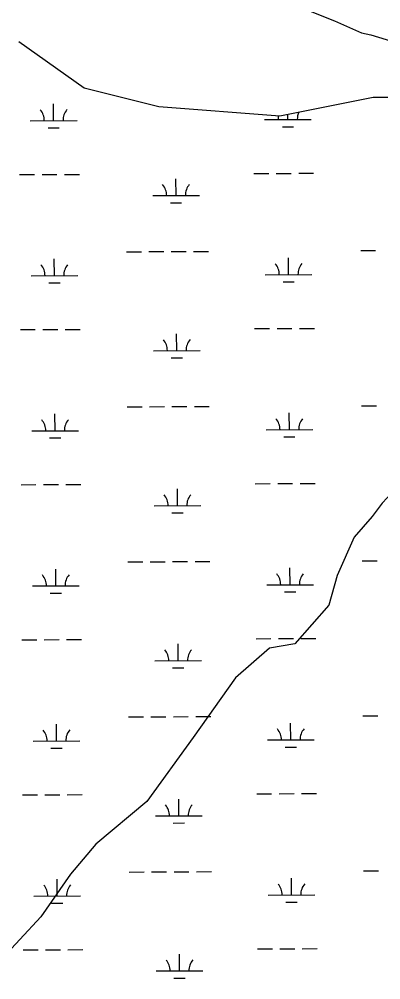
# Model space of a CAD drawing. Extents: x 3424494 to 3462436, y 522220 to 547718.
# Drawn here: x 3432723 to 3433498, y 530887 to 532947 of the extents above; entities that cross this region are included whole.
import ezdxf

# ---------------------------------------------------------------- set-up
doc = ezdxf.new("R2010")
doc.units = 0
for name, color, linetype in [('V-SITE-VEGE', 7, 'Continuous'), ('V-TOPO-SHOR', 7, 'Continuous'), ('V-WETL-SWMP', 7, 'Continuous')]:
    doc.layers.add(name, color=color, linetype=linetype)

msp = doc.modelspace()

# ---------------------------------------------------------------- linework, layer by layer
at = {"layer": 'V-SITE-VEGE'}
for p, q in [((3433335.6, 532968.6), (3433398.3, 532943.9)), ((3433398.3, 532943.9), (3433456.8, 532918)), ((3433456.8, 532918), (3433476.4, 532913.5)), ((3433476.4, 532913.5), (3433535, 532895.9))]:
    msp.add_line(p, q, dxfattribs=at)
at = {"layer": 'V-TOPO-SHOR'}
for points in [[(3434199, 532722.5), (3434146.2, 532660.2), (3434074.8, 532574.3), (3434023.6, 532510.8), (3433930.5, 532399.6), (3433881.1, 532335.4), (3433785.5, 532219.1), (3433655.6, 532063.9), (3433594.1, 532000.1), (3433550.8, 531961.8), (3433522.2, 531932.1), (3433501.1, 531909.3), (3433479.4, 531880.5)], [(3433479.4, 531880.5), (3433440.6, 531836.1), (3433404.5, 531753.9), (3433386.6, 531690), (3433314, 531607.6), (3433259.4, 531598.3), (3433186.8, 531534.1), (3433096.2, 531406.1), (3432996.5, 531269), (3432887.6, 531177.3), (3432833.2, 531113.3), (3432769.8, 531021.9), (3432633.7, 530875.4), (3432497.6, 530756.3), (3432443.2, 530674), (3432388.8, 530610), (3432253, 530418), (3432044.5, 530170.9), (3431917.4, 530042.8), (3431754.2, 529850.6), (3431581.8, 529694.9), (3431518.2, 529649), (3431427.3, 529593.9), (3431372.8, 529548.1)]]:
    msp.add_lwpolyline(points, dxfattribs=at)
at = {"layer": 'V-WETL-SWMP'}
for p, q in [((3432722.4, 532899.8), (3432862.2, 532799.9)), ((3432862.2, 532799.9), (3433022, 532759.9)), ((3433281.6, 532739.9), (3433481.4, 532779.9)), ((3433481.4, 532779.9), (3433661.1, 532779.9)), ((3432797, 532729.7), (3432796.8, 532765.7)), ((3433022, 532759.9), (3433281.6, 532739.9)), ((3433298.9, 532732), (3433298.8, 532743.4)), ((3432747, 532729.5), (3432847, 532730)), ((3432785.1, 532714.2), (3432809.1, 532714.4)), ((3433248.9, 532731.8), (3433348.9, 532732.2)), ((3433287, 532716.5), (3433311, 532716.6)), ((3432724.1, 532614), (3432756.1, 532614.1)), ((3432772.1, 532614.2), (3432804.1, 532614.3)), ((3432820.1, 532614.4), (3432852.1, 532614.5)), ((3433226, 532616.2), (3433258, 532616.4)), ((3433274, 532616.5), (3433306, 532616.6)), ((3433322, 532616.7), (3433354, 532616.8)), ((3433059.2, 532569.1), (3433059, 532605.1)), ((3433009.2, 532568.8), (3433109.2, 532569.3)), ((3433047.2, 532553.6), (3433071.2, 532553.7)), ((3432952.9, 532448.5), (3432984.9, 532448.6)), ((3433000.9, 532448.7), (3433032.9, 532448.9)), ((3433048.9, 532448.9), (3433080.9, 532449.1)), ((3433096.9, 532449.2), (3433128.9, 532449.3)), ((3433454.8, 532450.8), (3433486.8, 532450.9)), ((3432798.5, 532397.1), (3432798.3, 532433.1)), ((3433300.4, 532399.3), (3433300.2, 532435.3)), ((3432748.5, 532396.8), (3432848.5, 532397.3)), ((3433250.4, 532399.1), (3433350.4, 532399.6)), ((3432786.6, 532381.6), (3432810.6, 532381.7)), ((3433288.5, 532383.8), (3433312.5, 532383.9)), ((3432725.6, 532281.3), (3432757.6, 532281.4)), ((3432773.6, 532281.5), (3432805.6, 532281.7)), ((3432821.6, 532281.7), (3432853.6, 532281.9)), ((3433227.5, 532283.6), (3433259.5, 532283.7)), ((3433275.5, 532283.8), (3433307.5, 532283.9)), ((3433323.5, 532284), (3433355.5, 532284.1)), ((3433060.7, 532236.4), (3433060.5, 532272.4)), ((3433010.7, 532236.2), (3433110.7, 532236.6)), ((3433048.7, 532220.9), (3433072.7, 532221)), ((3433098.4, 532116.5), (3433130.4, 532116.6)), ((3433456.3, 532118.1), (3433488.3, 532118.2)), ((3432800, 532064.4), (3432799.8, 532100.4)), ((3432954.4, 532115.8), (3432986.4, 532116)), ((3433002.4, 532116), (3433034.4, 532116.2)), ((3433050.4, 532116.3), (3433082.4, 532116.4)), ((3433301.9, 532066.7), (3433301.7, 532102.7)), ((3432750, 532064.2), (3432850, 532064.6)), ((3433251.9, 532066.4), (3433351.9, 532066.9)), ((3432788.1, 532048.9), (3432812.1, 532049)), ((3433290, 532051.2), (3433314, 532051.3)), ((3432727.1, 531948.6), (3432759.1, 531948.8)), ((3432775.1, 531948.8), (3432807.1, 531949)), ((3432823.1, 531949.1), (3432855.1, 531949.2)), ((3433062.2, 531903.7), (3433062, 531939.7)), ((3433229, 531950.9), (3433261, 531951)), ((3433277, 531951.1), (3433309, 531951.3)), ((3433325, 531951.3), (3433357, 531951.5)), ((3433012.2, 531903.5), (3433112.2, 531903.9)), ((3433050.2, 531888.2), (3433074.2, 531888.3)), ((3432801.5, 531731.7), (3432801.3, 531767.7)), ((3432955.9, 531783.2), (3432987.9, 531783.3)), ((3433003.9, 531783.4), (3433035.9, 531783.5)), ((3433051.9, 531783.6), (3433083.9, 531783.7)), ((3433099.9, 531783.8), (3433131.9, 531784)), ((3433303.4, 531734), (3433303.2, 531770)), ((3433457.8, 531785.4), (3433489.8, 531785.6)), ((3432751.5, 531731.5), (3432851.5, 531731.9)), ((3433253.4, 531733.8), (3433353.4, 531734.2)), ((3432789.6, 531716.2), (3432813.6, 531716.3)), ((3433291.5, 531718.5), (3433315.5, 531718.6)), ((3432728.6, 531616), (3432760.6, 531616.1)), ((3432776.6, 531616.2), (3432808.6, 531616.3)), ((3432824.6, 531616.4), (3432856.6, 531616.5)), ((3433063.7, 531571), (3433063.5, 531607)), ((3433230.5, 531618.2), (3433262.5, 531618.4)), ((3433278.5, 531618.4), (3433310.5, 531618.6)), ((3433326.5, 531618.7), (3433358.5, 531618.8)), ((3433013.7, 531570.8), (3433113.7, 531571.3)), ((3433051.7, 531555.6), (3433075.7, 531555.7)), ((3432957.4, 531450.5), (3432989.4, 531450.6)), ((3433005.4, 531450.7), (3433037.4, 531450.8)), ((3433053.4, 531450.9), (3433085.4, 531451.1)), ((3433101.4, 531451.1), (3433133.4, 531451.3)), ((3433304.9, 531401.3), (3433304.7, 531437.3)), ((3433459.3, 531452.7), (3433491.3, 531452.9)), ((3432803, 531399), (3432802.8, 531435)), ((3432753, 531398.8), (3432853, 531399.3)), ((3433254.9, 531401.1), (3433354.9, 531401.5)), ((3432791.1, 531383.6), (3432815.1, 531383.7)), ((3433293, 531385.8), (3433317, 531385.9)), ((3432730.1, 531283.3), (3432762.1, 531283.4)), ((3432778.1, 531283.5), (3432810.1, 531283.6)), ((3432826.1, 531283.7), (3432858.1, 531283.9)), ((3433065.2, 531238.4), (3433065, 531274.4)), ((3433232, 531285.5), (3433264, 531285.7)), ((3433280, 531285.8), (3433312, 531285.9)), ((3433328, 531286), (3433360, 531286.1)), ((3433015.2, 531238.1), (3433115.2, 531238.6)), ((3433053.2, 531222.9), (3433077.2, 531223)), ((3432958.9, 531117.8), (3432990.9, 531118)), ((3433006.9, 531118), (3433038.9, 531118.2)), ((3433054.9, 531118.2), (3433086.9, 531118.4)), ((3433102.9, 531118.5), (3433134.9, 531118.6)), ((3433460.8, 531120.1), (3433492.8, 531120.2)), ((3432804.5, 531066.4), (3432804.3, 531102.4)), ((3433306.4, 531068.6), (3433306.2, 531104.6)), ((3432754.5, 531066.2), (3432854.5, 531066.6)), ((3433256.4, 531068.4), (3433356.4, 531068.9)), ((3432792.6, 531050.9), (3432816.6, 531051)), ((3433294.5, 531053.2), (3433318.5, 531053.3)), ((3432731.6, 530950.6), (3432763.6, 530950.8)), ((3432779.6, 530950.8), (3432811.6, 530951)), ((3432827.6, 530951), (3432859.6, 530951.2)), ((3433233.5, 530952.9), (3433265.5, 530953)), ((3433281.5, 530953.1), (3433313.5, 530953.2)), ((3433329.5, 530953.3), (3433361.5, 530953.5)), ((3433066.7, 530905.7), (3433066.5, 530941.7)), ((3433016.7, 530905.5), (3433116.7, 530905.9)), ((3433054.7, 530890.2), (3433078.7, 530890.3))]:
    msp.add_line(p, q, dxfattribs=at)
for centre, start, end in [((3432741.8, 532730), 359.4865, 41.0302), ((3432852.2, 532730.5), 139.4865, 181.0302), ((3433243.7, 532732.2), 359.4865, 13.0934), ((3433354.1, 532732.7), 154.1418, 181.0302), ((3433003.9, 532569.3), 359.4865, 41.0302), ((3433114.4, 532569.8), 139.4865, 181.0302), ((3432743.3, 532397.3), 359.4865, 41.0302), ((3432853.7, 532397.8), 139.4865, 181.0302), ((3433245.2, 532399.6), 359.4865, 41.0302), ((3433355.6, 532400), 139.4865, 181.0302), ((3433005.4, 532236.6), 359.4865, 41.0302), ((3433115.9, 532237.1), 139.4865, 181.0302), ((3432744.8, 532064.6), 359.4865, 41.0302), ((3432855.2, 532065.1), 139.4865, 181.0302), ((3433246.7, 532066.9), 359.4865, 41.0302), ((3433357.1, 532067.4), 139.4865, 181.0302), ((3433006.9, 531903.9), 359.4865, 41.0302), ((3433117.4, 531904.4), 139.4865, 181.0302), ((3432746.3, 531731.9), 359.4865, 41.0302), ((3432856.7, 531732.4), 139.4865, 181.0302), ((3433248.2, 531734.2), 359.4865, 41.0302), ((3433358.6, 531734.7), 139.4865, 181.0302), ((3433008.4, 531571.3), 359.4865, 41.0302), ((3433118.9, 531571.8), 139.4865, 181.0302), ((3432747.7, 531399.3), 359.4865, 41.0302), ((3432858.2, 531399.8), 139.4865, 181.0302), ((3433249.7, 531401.5), 359.4865, 41.0302), ((3433360.1, 531402), 139.4865, 181.0302), ((3433009.9, 531238.6), 359.4865, 41.0302), ((3433120.4, 531239.1), 139.4865, 181.0302), ((3432749.2, 531066.6), 359.4865, 41.0302), ((3432859.7, 531067.1), 139.4865, 181.0302), ((3433251.2, 531068.9), 359.4865, 41.0302), ((3433361.6, 531069.4), 139.4865, 181.0302), ((3433011.4, 530905.9), 359.4865, 41.0302), ((3433121.9, 530906.4), 139.4865, 181.0302)]:
    msp.add_arc(centre, 35.2, start, end, dxfattribs=at)

doc.saveas('drawing.dxf')
